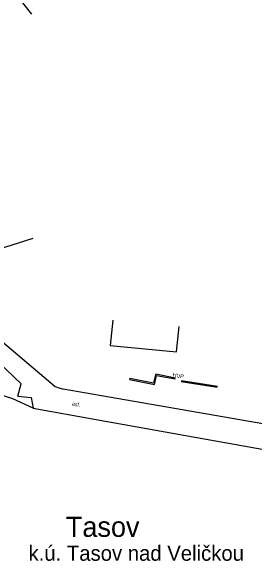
# Model space of a CAD drawing. Extents: x -544674 to -541478, y -1199076 to -1195527.
# Drawn here: x -542009.3 to -541961, y -1198947.9 to -1198839.1 of the extents above; entities that cross this region are included whole.
import ezdxf

# ---------------------------------------------------------------- set-up
doc = ezdxf.new("R2010")
doc.units = 0
for name, color, linetype in [('BUDOVY_MĚŘ', 7, 'Continuous'), ('NÁZEV_K_Ú', 7, 'Continuous'), ('NÁZVY_SÍDEL_JEDNOTKY', 7, 'Continuous'), ('POMOC_POPIS', 7, 'Continuous'), ('ROZHRANÍ_PLOCH', 7, 'Continuous'), ('ZN_DOPLŇKOVÉ', 7, 'Continuous')]:
    doc.layers.add(name, color=color, linetype=linetype)

msp = doc.modelspace()

# ---------------------------------------------------------------- linework, layer by layer
at = {"layer": 'BUDOVY_MĚŘ'}
for points in [[(-542005.14, -1198839.67), (-542008.18, -1198835.81)], [(-541989.15, -1198900.25), (-541989.63, -1198905.23), (-541976.52, -1198906.5), (-541976.04, -1198901.52)]]:
    msp.add_lwpolyline(points, dxfattribs=at)
at = {"layer": 'ROZHRANÍ_PLOCH'}
for points in [[(-542033.2, -1198884.57), (-542014.46, -1198901.55), (-542000.51, -1198913.38), (-541999.81, -1198913.63), (-541999.09, -1198913.8), (-541998.97, -1198913.82), (-541991.38, -1198915.14)], [(-542007.89, -1198915.28), (-542007.26, -1198912.82), (-542014.75, -1198905.73)], [(-542004.9, -1198917.63), (-542008.86, -1198915.78), (-542015.38, -1198913.73), (-542023.58, -1198912.2), (-542031.83, -1198911.43), (-542046.41, -1198911.37), (-542063.73, -1198911.93)], [(-542007.89, -1198915.28), (-542005.27, -1198915.54), (-542004.9, -1198917.63), (-541992.43, -1198919.86)], [(-541991.38, -1198915.14), (-541944.66, -1198923.25)], [(-541992.43, -1198919.86), (-541943.37, -1198928.65), (-541912.43, -1198933.99)]]:
    msp.add_lwpolyline(points, dxfattribs=at)
at = {"layer": 'ZN_DOPLŇKOVÉ'}
for points in [[(-542004.93, -1198884.09), (-542022.02, -1198889.5)], [(-541976.76, -1198911.68), (-541980.64, -1198910.95), (-541981.06, -1198912.72), (-541985.76, -1198911.8), (-541985.8, -1198912), (-541980.91, -1198912.95), (-541980.49, -1198911.18), (-541976.79, -1198911.87)], [(-541975.58, -1198912.15), (-541968.46, -1198913.27)], [(-541975.62, -1198912.35), (-541968.5, -1198913.47)]]:
    msp.add_lwpolyline(points, dxfattribs=at)

# ---------------------------------------------------------------- texts
at = {"layer": 'NÁZEV_K_Ú'}
msp.add_text('k.ú. Tasov nad Veličkou', height=3, dxfattribs=at).set_placement((-542005.79, -1198947.84))
at = {"layer": 'NÁZVY_SÍDEL_JEDNOTKY'}
msp.add_text('Tasov', height=4, dxfattribs=at).set_placement((-541998.41, -1198943.11))
at = {"layer": 'POMOC_POPIS'}
for s, rotation, p in [('HUP', 348.86999, (-541977.33, -1198911.36)), ('asf.', 349.84998, (-541997.25, -1198917.11))]:
    msp.add_text(s, height=0.75, rotation=rotation, dxfattribs=at).set_placement(p)

doc.saveas('drawing.dxf')
